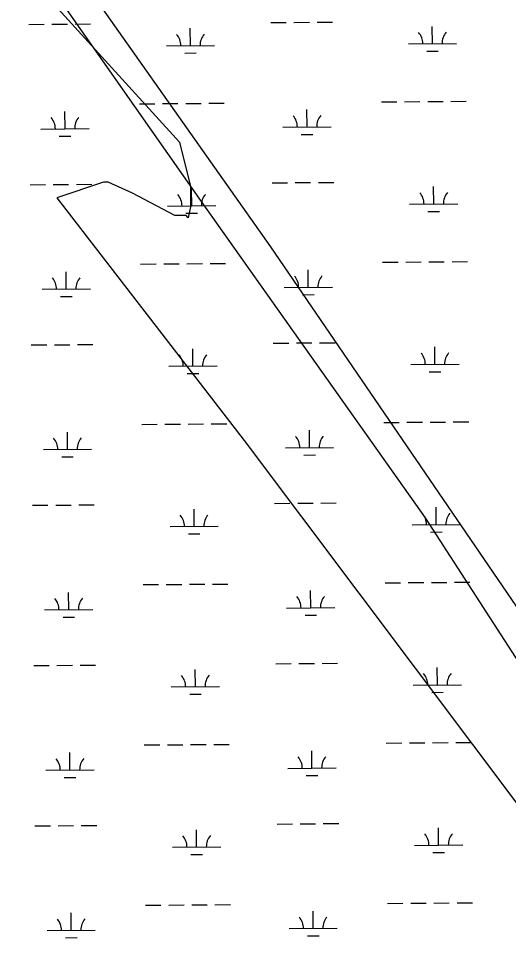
# Model space of a CAD drawing. Extents: x 3540316 to 3578335, y 553172 to 578787.
# Drawn here: x 3565635 to 3566649, y 571359 to 573314 of the extents above; entities that cross this region are included whole.
import ezdxf

# ---------------------------------------------------------------- set-up
doc = ezdxf.new("R2010")
doc.units = 0
for name, color, linetype in [('V-SITE-VEGE', 7, 'Continuous'), ('V-UTIL-LINE', 7, 'Continuous'), ('V-WETL-SWMP', 7, 'Continuous')]:
    doc.layers.add(name, color=color, linetype=linetype)

msp = doc.modelspace()

# ---------------------------------------------------------------- linework, layer by layer
at = {"layer": 'V-SITE-VEGE'}
for p, q in [((3566157, 572841.1), (3565038.5, 574426.9)), ((3565690.2, 573363.5), (3565967.5, 573058.4)), ((3565967.5, 573058.4), (3565990.6, 572965.9)), ((3565810.3, 572975.2), (3565713.3, 572942.8)), ((3565819.6, 572975.2), (3565810.3, 572975.2)), ((3565870.4, 572952.1), (3565819.6, 572975.2)), ((3565958.2, 572905.8), (3565870.4, 572952.1)), ((3565990.6, 572965.9), (3565990.6, 572924.3)), ((3565713.3, 572942.8), (3566101.5, 572438.9)), ((3565990.6, 572924.3), (3565986, 572901.2)), ((3565981.4, 572905.8), (3565958.2, 572905.8)), ((3565986, 572901.2), (3565981.4, 572905.8)), ((3566822.5, 571865.6), (3566157, 572841.1)), ((3566101.5, 572438.9), (3566910.3, 571361.7))]:
    msp.add_line(p, q, dxfattribs=at)
at = {"layer": 'V-UTIL-LINE'}
msp.add_lwpolyline([(3563283.8, 576897.1), (3563728.5, 576240.2), (3564254, 575462), (3564708.8, 574805.1), (3565032.2, 574350.3), (3565345.5, 573875.3), (3565658.8, 573440.7), (3566012.5, 572935.4), (3566477.4, 572278.4), (3566790.7, 571793.3), (3567073.7, 571348.6), (3567296.1, 570994.9)], dxfattribs=at)
at = {"layer": 'V-WETL-SWMP'}
for p, q in [((3565655.2, 573302.6), (3565687.2, 573302.8)), ((3565703.2, 573303), (3565735.2, 573303.2)), ((3565751.2, 573303.3), (3565783.2, 573303.6)), ((3566157.1, 573306.5), (3566189.1, 573306.7)), ((3566205.1, 573306.8), (3566237.1, 573307.1)), ((3566253.1, 573307.2), (3566285.1, 573307.4)), ((3565990.4, 573258.7), (3565990.1, 573294.7)), ((3566492.3, 573262.6), (3566492, 573298.6)), ((3566442.3, 573262.2), (3566542.3, 573263)), ((3565940.4, 573258.4), (3566040.4, 573259.1)), ((3565978.5, 573243.2), (3566002.5, 573243.4)), ((3566480.4, 573247.1), (3566504.4, 573247.3)), ((3565884.5, 573137.8), (3565916.5, 573138.1)), ((3565932.5, 573138.2), (3565964.5, 573138.5)), ((3565980.5, 573138.6), (3566012.5, 573138.8)), ((3566028.5, 573139), (3566060.5, 573139.2)), ((3566232.2, 573089.8), (3566231.9, 573125.8)), ((3566386.4, 573141.7), (3566418.4, 573142)), ((3566434.4, 573142.1), (3566466.4, 573142.3)), ((3566482.4, 573142.5), (3566514.4, 573142.7)), ((3566530.4, 573142.8), (3566562.4, 573143.1)), ((3565730.3, 573085.9), (3565730, 573121.9)), ((3565680.3, 573085.5), (3565780.3, 573086.3)), ((3566182.2, 573089.4), (3566282.2, 573090.2)), ((3565718.4, 573070.4), (3565742.4, 573070.6)), ((3566220.3, 573074.3), (3566244.3, 573074.4)), ((3565657.8, 572969.9), (3565689.8, 572970.2)), ((3565705.8, 572970.3), (3565737.8, 572970.5)), ((3565753.8, 572970.7), (3565785.8, 572970.9)), ((3566159.7, 572973.8), (3566191.7, 572974)), ((3566207.7, 572974.2), (3566239.7, 572974.4)), ((3566255.7, 572974.5), (3566287.7, 572974.8)), ((3565993, 572926.1), (3565992.7, 572962.1)), ((3566494.9, 572929.9), (3566494.6, 572965.9)), ((3566444.9, 572929.6), (3566544.9, 572930.3)), ((3565943, 572925.7), (3566043, 572926.5)), ((3565981.1, 572910.6), (3566005.1, 572910.7)), ((3566483, 572914.4), (3566507, 572914.6)), ((3565887.1, 572805.2), (3565919.1, 572805.4)), ((3565935.1, 572805.6), (3565967.1, 572805.8)), ((3565983.1, 572805.9), (3566015.1, 572806.2)), ((3566031, 572806.3), (3566063, 572806.5)), ((3566234.8, 572757.1), (3566234.5, 572793.1)), ((3566388.9, 572809.1), (3566420.9, 572809.3)), ((3566436.9, 572809.4), (3566468.9, 572809.7)), ((3566484.9, 572809.8), (3566516.9, 572810)), ((3566532.9, 572810.2), (3566564.9, 572810.4)), ((3565732.9, 572753.3), (3565732.6, 572789.3)), ((3565682.9, 572752.9), (3565782.9, 572753.6)), ((3566184.8, 572756.7), (3566284.7, 572757.5)), ((3565721, 572737.7), (3565745, 572737.9)), ((3566222.9, 572741.6), (3566246.9, 572741.8)), ((3565660.3, 572637.3), (3565692.3, 572637.5)), ((3565708.3, 572637.6), (3565740.3, 572637.9)), ((3565756.3, 572638), (3565788.3, 572638.2)), ((3566162.2, 572641.1), (3566194.2, 572641.4)), ((3566210.2, 572641.5), (3566242.2, 572641.7)), ((3566258.2, 572641.9), (3566290.2, 572642.1)), ((3565995.5, 572593.4), (3565995.3, 572629.4)), ((3566497.4, 572597.3), (3566497.1, 572633.3)), ((3566447.4, 572596.9), (3566547.4, 572597.7)), ((3565945.5, 572593), (3566045.5, 572593.8)), ((3565983.7, 572577.9), (3566007.7, 572578.1)), ((3566485.5, 572581.8), (3566509.5, 572581.9)), ((3565889.6, 572472.5), (3565921.6, 572472.8)), ((3565937.6, 572472.9), (3565969.6, 572473.1)), ((3565985.6, 572473.3), (3566017.6, 572473.5)), ((3566033.6, 572473.6), (3566065.6, 572473.9)), ((3566237.3, 572424.5), (3566237, 572460.5)), ((3566391.5, 572476.4), (3566423.5, 572476.6)), ((3566439.5, 572476.8), (3566471.5, 572477)), ((3566487.5, 572477.1), (3566519.5, 572477.4)), ((3566535.5, 572477.5), (3566567.5, 572477.7)), ((3565735.4, 572420.6), (3565735.1, 572456.6)), ((3565685.4, 572420.2), (3565785.4, 572421)), ((3566187.3, 572424.1), (3566287.3, 572424.8)), ((3565723.5, 572405.1), (3565747.5, 572405.2)), ((3566225.4, 572408.9), (3566249.4, 572409.1)), ((3565662.9, 572304.6), (3565694.9, 572304.8)), ((3565710.9, 572305), (3565742.9, 572305.2)), ((3565758.9, 572305.3), (3565790.9, 572305.6)), ((3566164.8, 572308.5), (3566196.8, 572308.7)), ((3566212.8, 572308.8), (3566244.8, 572309.1)), ((3566260.8, 572309.2), (3566292.8, 572309.4)), ((3565998.1, 572260.7), (3565997.8, 572296.7)), ((3566500, 572264.6), (3566499.7, 572300.6)), ((3566450, 572264.2), (3566550, 572265)), ((3565948.1, 572260.4), (3566048.1, 572261.1)), ((3565986.2, 572245.2), (3566010.2, 572245.4)), ((3566488.1, 572249.1), (3566512.1, 572249.3)), ((3565892.2, 572139.9), (3565924.2, 572140.1)), ((3565940.2, 572140.2), (3565972.2, 572140.5)), ((3565988.2, 572140.6), (3566020.2, 572140.8)), ((3566036.2, 572141), (3566068.2, 572141.2)), ((3566239.9, 572091.8), (3566239.6, 572127.8)), ((3566394.1, 572143.7), (3566426.1, 572144)), ((3566442.1, 572144.1), (3566474.1, 572144.3)), ((3566490.1, 572144.5), (3566522.1, 572144.7)), ((3566538.1, 572144.8), (3566570.1, 572145.1)), ((3565738, 572087.9), (3565737.7, 572123.9)), ((3565688, 572087.5), (3565788, 572088.3)), ((3566189.9, 572091.4), (3566289.9, 572092.2)), ((3565726.1, 572072.4), (3565750.1, 572072.6)), ((3566228, 572076.3), (3566252, 572076.5)), ((3565665.5, 571971.9), (3565697.5, 571972.2)), ((3565713.5, 571972.3), (3565745.5, 571972.5)), ((3565761.5, 571972.7), (3565793.5, 571972.9)), ((3566167.4, 571975.8), (3566199.4, 571976)), ((3566215.4, 571976.2), (3566247.4, 571976.4)), ((3566263.4, 571976.5), (3566295.4, 571976.8)), ((3566000.7, 571928.1), (3566000.4, 571964.1)), ((3566502.6, 571931.9), (3566502.3, 571967.9)), ((3566452.6, 571931.6), (3566552.6, 571932.3)), ((3565950.7, 571927.7), (3566050.7, 571928.5)), ((3565988.8, 571912.6), (3566012.8, 571912.7)), ((3566490.7, 571916.4), (3566514.7, 571916.6)), ((3565894.7, 571807.2), (3565926.7, 571807.4)), ((3565942.7, 571807.6), (3565974.7, 571807.8)), ((3565990.7, 571807.9), (3566022.7, 571808.2)), ((3566038.7, 571808.3), (3566070.7, 571808.5)), ((3566242.4, 571759.1), (3566242.2, 571795.1)), ((3566396.6, 571811.1), (3566428.6, 571811.3)), ((3566444.6, 571811.4), (3566476.6, 571811.7)), ((3566492.6, 571811.8), (3566524.6, 571812)), ((3566540.6, 571812.2), (3566572.6, 571812.4)), ((3565740.6, 571755.3), (3565740.3, 571791.3)), ((3566192.4, 571758.7), (3566292.4, 571759.5)), ((3565690.6, 571754.9), (3565790.5, 571755.6)), ((3565728.7, 571739.7), (3565752.7, 571739.9)), ((3566230.6, 571743.6), (3566254.6, 571743.8)), ((3565668, 571639.3), (3565700, 571639.5)), ((3565716, 571639.6), (3565748, 571639.9)), ((3565764, 571640), (3565796, 571640.2)), ((3566169.9, 571643.1), (3566201.9, 571643.4)), ((3566217.9, 571643.5), (3566249.9, 571643.7)), ((3566265.9, 571643.9), (3566297.9, 571644.1)), ((3566003.2, 571595.4), (3566002.9, 571631.4)), ((3566505.1, 571599.3), (3566504.8, 571635.3)), ((3566455.1, 571598.9), (3566555.1, 571599.7)), ((3565953.2, 571595), (3566053.2, 571595.8)), ((3565991.3, 571579.9), (3566015.3, 571580.1)), ((3566493.2, 571583.8), (3566517.2, 571583.9)), ((3565897.3, 571474.5), (3565929.3, 571474.8)), ((3565945.3, 571474.9), (3565977.3, 571475.1)), ((3565993.3, 571475.3), (3566025.3, 571475.5)), ((3566041.3, 571475.6), (3566073.3, 571475.9)), ((3566245, 571426.5), (3566244.7, 571462.5)), ((3566399.2, 571478.4), (3566431.2, 571478.6)), ((3566447.2, 571478.8), (3566479.2, 571479)), ((3566495.2, 571479.1), (3566527.2, 571479.4)), ((3566543.2, 571479.5), (3566575.2, 571479.7)), ((3565743.1, 571422.6), (3565742.8, 571458.6)), ((3566195, 571426.1), (3566295, 571426.8)), ((3565693.1, 571422.2), (3565793.1, 571423)), ((3565731.2, 571407.1), (3565755.2, 571407.3)), ((3566233.1, 571410.9), (3566257.1, 571411.1))]:
    msp.add_line(p, q, dxfattribs=at)
for centre, start, end in [((3565935.2, 573258.8), 359.6699, 41.2135), ((3566045.6, 573259.6), 139.6699, 181.2135), ((3566437.1, 573262.7), 359.6699, 41.2135), ((3566547.5, 573263.5), 139.6699, 181.2135), ((3565675, 573086), 359.6699, 41.2135), ((3565785.5, 573086.8), 139.6699, 181.2135), ((3566176.9, 573089.8), 359.6699, 41.2135), ((3566287.4, 573090.7), 139.6699, 181.2135), ((3565937.7, 572926.1), 359.6699, 41.2135), ((3566048.2, 572927), 139.6699, 181.2135), ((3566439.6, 572930), 359.6699, 41.2135), ((3566550.1, 572930.8), 139.6699, 181.2135), ((3565677.6, 572753.3), 359.6699, 41.2135), ((3565788.1, 572754.2), 139.6699, 181.2135), ((3566179.5, 572757.2), 359.6699, 41.2135), ((3566290, 572758), 139.6699, 181.2135), ((3565940.3, 572593.5), 359.6699, 41.2135), ((3566050.8, 572594.3), 139.6699, 181.2135), ((3566442.2, 572597.3), 359.6699, 41.2135), ((3566552.7, 572598.2), 139.6699, 181.2135), ((3565680.2, 572420.6), 359.6699, 41.2135), ((3565790.7, 572421.5), 139.6699, 181.2135), ((3566182.1, 572424.5), 359.6699, 41.2135), ((3566292.6, 572425.4), 139.6699, 181.2135), ((3565942.9, 572260.8), 359.6699, 41.2135), ((3566053.3, 572261.6), 139.6699, 181.2135), ((3566444.7, 572264.7), 359.6699, 41.2135), ((3566555.2, 572265.5), 139.6699, 181.2135), ((3565682.7, 572088), 359.6699, 41.2135), ((3565793.2, 572088.8), 139.6699, 181.2135), ((3566184.6, 572091.8), 359.6699, 41.2135), ((3566295.1, 572092.7), 139.6699, 181.2135), ((3565945.4, 571928.1), 359.6699, 41.2135), ((3566055.9, 571929), 139.6699, 181.2135), ((3566447.3, 571932), 359.6699, 41.2135), ((3566557.8, 571932.8), 139.6699, 181.2135), ((3565685.3, 571755.3), 359.6699, 41.2135), ((3565795.8, 571756.2), 139.6699, 181.2135), ((3566187.2, 571759.2), 359.6699, 41.2135), ((3566297.7, 571760), 139.6699, 181.2135), ((3566058.5, 571596.3), 139.6699, 181.2135), ((3566449.9, 571599.3), 359.6699, 41.2135), ((3566560.4, 571600.2), 139.6699, 181.2135), ((3565948, 571595.5), 359.6699, 41.2135), ((3565687.9, 571422.6), 359.6699, 41.2135), ((3565798.4, 571423.5), 139.6699, 181.2135), ((3566189.8, 571426.5), 359.6699, 41.2135), ((3566300.2, 571427.4), 139.6699, 181.2135)]:
    msp.add_arc(centre, 35.2, start, end, dxfattribs=at)

doc.saveas('drawing.dxf')
